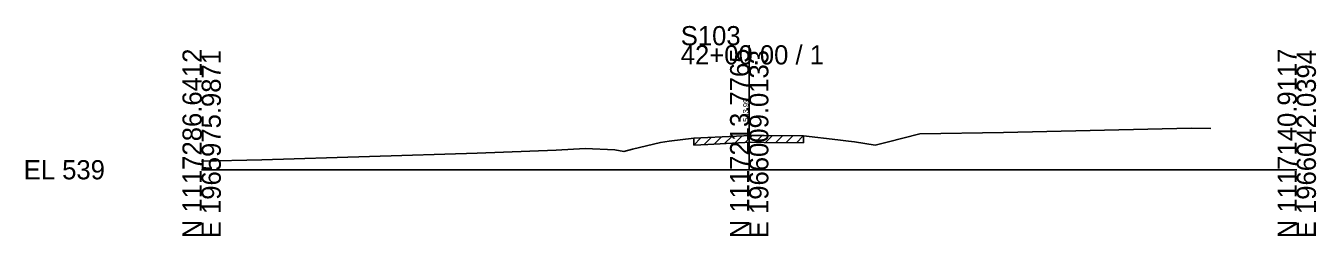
# Model space of a CAD drawing. Extents: x -26 to 163, y -10 to 45020.
# Drawn here: x -25.7 to 162.8, y 1990.3 to 2021 of the extents above; entities that cross this region are included whole.
import ezdxf

# ---------------------------------------------------------------- set-up
doc = ezdxf.new("R2010")
doc.units = 0
for name, color, linetype in [('RD_GPK_XS_Cell', 7, 'Continuous'), ('RD_XS_ExGround', 7, 'Continuous'), ('RD_XS_ExPaveRet', 7, 'Continuous'), ('RD_XS_TX_Elev_EX', 7, 'Continuous')]:
    doc.layers.add(name, color=color, linetype=linetype)

msp = doc.modelspace()

# ---------------------------------------------------------------- linework, layer by layer
at = {"layer": 'RD_GPK_XS_Cell'}
for p, q in [((80, 2000), (80, 2018.17)), ((0, 2000), (80, 2000)), ((80, 2000), (160, 2000))]:
    msp.add_line(p, q, dxfattribs=at)
at = {"layer": 'RD_XS_ExGround'}
for p, q in [((117.14, 2005.46), (144.57, 2006.06)), ((144.57, 2006.06), (147.43, 2006.03)), ((67.06, 2004), (68.32, 2004.16)), ((68.32, 2004.16), (71.89, 2004.59)), ((71.89, 2004.59), (73.96, 2004.69)), ((73.96, 2004.69), (80.26, 2005.01)), ((80.26, 2005.01), (82.17, 2005)), ((82.17, 2005), (87.94, 2004.93)), ((87.94, 2004.93), (92.94, 2004.38)), ((92.94, 2004.38), (94.53, 2004.19)), ((94.53, 2004.19), (95.39, 2004.06)), ((100.16, 2004.03), (104.94, 2005.25)), ((104.94, 2005.25), (117.14, 2005.46)), ((8.81, 2001.43), (40.25, 2002.44)), ((40.25, 2002.44), (51.81, 2002.85)), ((51.81, 2002.85), (56.01, 2003.11)), ((56.01, 2003.11), (60.38, 2002.89)), ((60.38, 2002.89), (61.66, 2002.66)), ((61.66, 2002.66), (62.95, 2003.01)), ((62.95, 2003.01), (67.06, 2004)), ((95.39, 2004.06), (98.4, 2003.6)), ((98.4, 2003.6), (100.16, 2004.03)), ((0, 2001.24), (8.81, 2001.43))]:
    msp.add_line(p, q, dxfattribs=at)
at = {"layer": 'RD_XS_ExPaveRet'}
for p, q in [((71.89, 2003.59), (72.94, 2004.64)), ((71.89, 2003.59), (71.89, 2004.59)), ((73.39, 2003.66), (74.44, 2004.71)), ((74.89, 2003.73), (75.95, 2004.79)), ((76.39, 2003.81), (77.45, 2004.86)), ((77.89, 2003.89), (78.95, 2004.94)), ((79.39, 2003.96), (80.44, 2005.01)), ((80.89, 2004), (81.89, 2005)), ((82.39, 2003.99), (83.38, 2004.98)), ((83.89, 2003.98), (84.88, 2004.97)), ((85.39, 2003.96), (86.38, 2004.95)), ((86.89, 2003.94), (87.88, 2004.93)), ((87.94, 2004.93), (87.94, 2003.93)), ((71.89, 2003.59), (73.96, 2003.69)), ((73.96, 2003.69), (80.26, 2004.01)), ((80.26, 2004.01), (82.17, 2004)), ((82.17, 2004), (87.94, 2003.93))]:
    msp.add_line(p, q, dxfattribs=at)

# ---------------------------------------------------------------- texts
at = {"layer": 'RD_GPK_XS_Cell'}
for s, p in [('S103', (70, 2018.17)), ('42+00.00 / 1', (70, 2015.37)), ('EL 539', (-26, 1998.6))]:
    msp.add_text(s, height=2.8, dxfattribs=at).set_placement(p)
for s, p in [('N 1117286.6412', (0, 1990)), ('E 1965975.9871', (2.8, 1990)), ('N 1117213.7765', (80, 1990)), ('E 1966009.0133', (82.8, 1990)), ('N 1117140.9117', (160, 1990)), ('E 1966042.0394', (162.8, 1990))]:
    msp.add_text(s, height=2.8, rotation=90, dxfattribs=at).set_placement(p)
at = {"layer": 'RD_XS_TX_Elev_EX'}
msp.add_text('543.99', height=0.8, rotation=90, dxfattribs=at).set_placement((79.9, 2006.99))

doc.saveas('drawing.dxf')
